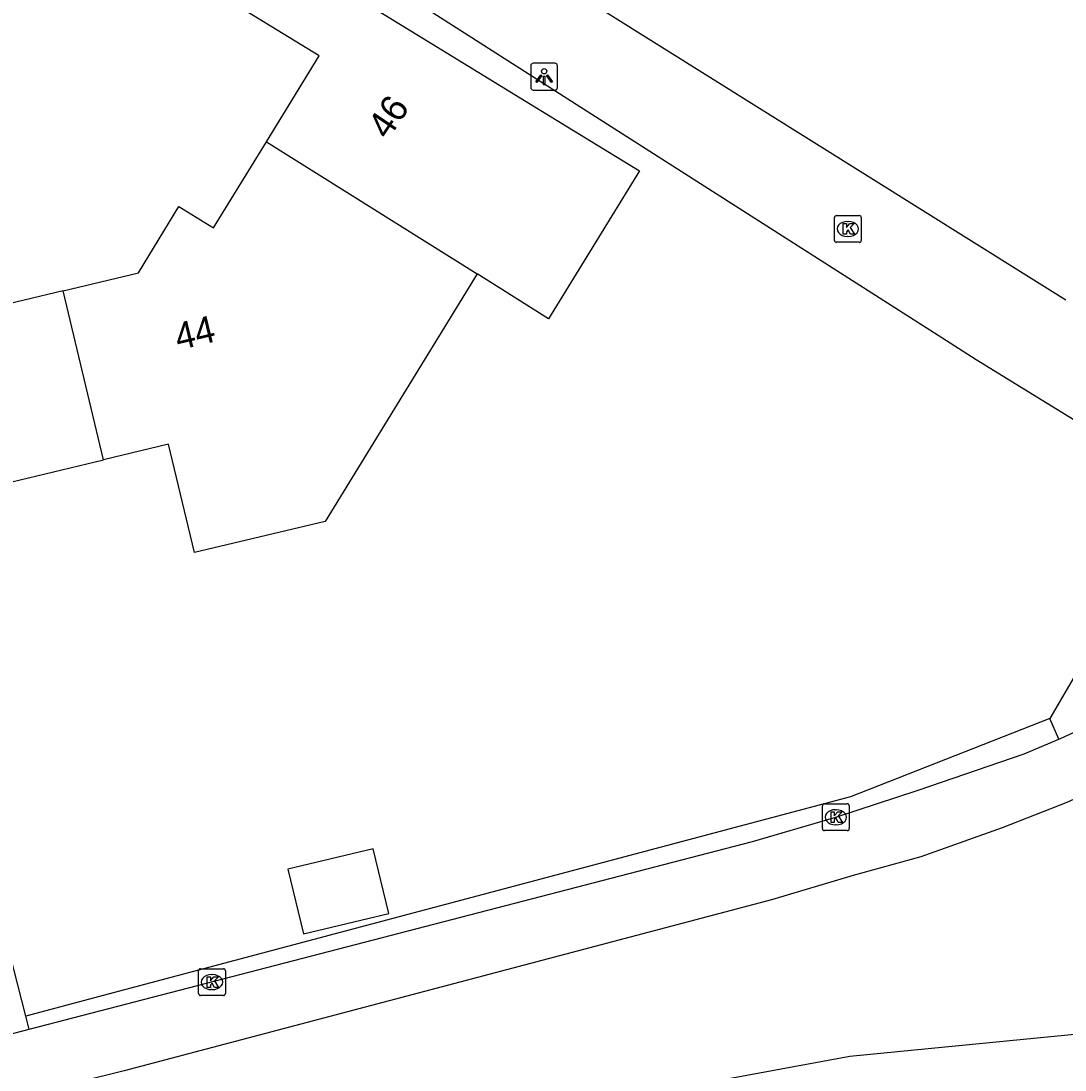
# Model space of a CAD drawing. Extents: x 158461 to 159795, y 387220 to 388672.
# Drawn here: x 159558.66 to 159597.59, y 388230.82 to 388269.95 of the extents above; entities that cross this region are included whole.
import ezdxf

# ---------------------------------------------------------------- set-up
doc = ezdxf.new("R2010")
doc.units = 0
for name, color, linetype in [('IMGEO_Berm_groen', 7, 'Continuous'), ('IMGEO_Fietspad_open', 7, 'Continuous'), ('IMGEO_Groenvoorziening', 7, 'Continuous'), ('IMGEO_Kolk', 7, 'Continuous'), ('IMGEO_Lichtpunt', 7, 'Continuous'), ('IMGEO_Muur', 7, 'Continuous'), ('IMGEO_Pand', 7, 'Continuous'), ('IMGEO_Pand_nummerreeks', 7, 'Continuous'), ('IMGEO_Rijbaan_lokaal_gesloten', 7, 'Continuous'), ('IMGEO_Voetpad_open', 7, 'Continuous')]:
    doc.layers.add(name, color=color, linetype=linetype)

msp = doc.modelspace()

# ---------------------------------------------------------------- linework, layer by layer
at = {"layer": 'IMGEO_Berm_groen'}
for points in [[(159602.005, 388252.456), (159600.566, 388250), (159597.014, 388243.933)], [(159597.355, 388243.162), (159597.014, 388243.933)]]:
    msp.add_lwpolyline(points, dxfattribs=at)
at = {"layer": 'IMGEO_Fietspad_open'}
for points in [[(159597.62, 388259.535), (159596.121, 388260.474), (159564.703, 388280.156)], [(159563.013, 388277.301), (159579.499, 388266.764), (159592.995, 388258.138), (159594.279, 388257.318), (159602.052, 388252.537), (159602.005, 388252.456)]]:
    msp.add_lwpolyline(points, dxfattribs=at)
at = {"layer": 'IMGEO_Groenvoorziening'}
msp.add_lwpolyline([(159597.014, 388243.933), (159589.59, 388241.009), (159561.539, 388233.553), (159558.831, 388232.833)], dxfattribs=at)
at = {"layer": 'IMGEO_Kolk'}
for p, q in [((159588.988, 388261.768), (159588.988, 388262.62)), ((159589.063, 388262.694), (159589.915, 388262.694)), ((159589.476, 388262.474), (159589.501, 388262.474)), ((159589.989, 388262.62), (159589.989, 388261.768)), ((159589.915, 388261.694), (159589.063, 388261.694)), ((159589.499, 388261.914), (159589.474, 388261.914)), ((159588.54, 388239.823), (159588.54, 388240.675)), ((159588.615, 388240.749), (159589.467, 388240.749)), ((159589.028, 388240.529), (159589.053, 388240.529)), ((159589.541, 388240.675), (159589.541, 388239.823)), ((159589.467, 388239.749), (159588.615, 388239.749)), ((159589.051, 388239.969), (159589.026, 388239.969)), ((159565.352, 388234.597), (159566.204, 388234.597)), ((159565.277, 388233.671), (159565.277, 388234.523)), ((159565.765, 388234.377), (159565.79, 388234.377)), ((159566.278, 388234.523), (159566.278, 388233.671)), ((159565.788, 388233.817), (159565.763, 388233.817)), ((159566.204, 388233.597), (159565.352, 388233.597))]:
    msp.add_line(p, q, dxfattribs=at)
for points in [[(159588.988, 388261.768), (159588.988, 388262.62)], [(159589.063, 388262.694), (159589.915, 388262.694)], [(159589.309, 388262.394), (159589.432, 388262.394), (159589.432, 388262.243), (159589.562, 388262.394), (159589.726, 388262.394), (159589.58, 388262.243), (159589.733, 388261.994), (159589.581, 388261.994), (159589.496, 388262.158), (159589.432, 388262.091), (159589.432, 388261.994), (159589.309, 388261.994), (159589.309, 388262.394)], [(159589.989, 388262.62), (159589.989, 388261.768)], [(159589.915, 388261.694), (159589.063, 388261.694)], [(159588.54, 388239.823), (159588.54, 388240.675)], [(159588.615, 388240.749), (159589.467, 388240.749)], [(159588.861, 388240.449), (159588.984, 388240.449), (159588.984, 388240.298), (159589.114, 388240.449), (159589.278, 388240.449), (159589.132, 388240.298), (159589.285, 388240.049), (159589.133, 388240.049), (159589.048, 388240.213), (159588.984, 388240.146), (159588.984, 388240.049), (159588.861, 388240.049), (159588.861, 388240.449)], [(159589.541, 388240.675), (159589.541, 388239.823)], [(159589.467, 388239.749), (159588.615, 388239.749)], [(159565.352, 388234.597), (159566.204, 388234.597)], [(159565.277, 388233.671), (159565.277, 388234.523)], [(159565.598, 388234.297), (159565.721, 388234.297), (159565.721, 388234.146), (159565.851, 388234.297), (159566.015, 388234.297), (159565.869, 388234.146), (159566.022, 388233.897), (159565.87, 388233.897), (159565.785, 388234.061), (159565.721, 388233.994), (159565.721, 388233.897), (159565.598, 388233.897), (159565.598, 388234.297)], [(159566.278, 388234.523), (159566.278, 388233.671)], [(159566.204, 388233.597), (159565.352, 388233.597)]]:
    msp.add_lwpolyline(points, dxfattribs=at)
for centre, start, end in [((159589.065, 388262.618), 91.552, 178.448), ((159589.065, 388262.618), 91.552, 178.448), ((159589.913, 388262.618), 1.552, 88.448), ((159589.913, 388262.618), 1.552, 88.448), ((159589.065, 388261.77), 181.552, 268.448), ((159589.065, 388261.77), 181.552, 268.448), ((159589.913, 388261.77), 271.552, 358.448), ((159589.913, 388261.77), 271.552, 358.448), ((159588.617, 388240.673), 91.552, 178.448), ((159588.617, 388240.673), 91.552, 178.448), ((159589.465, 388240.673), 1.552, 88.448), ((159589.465, 388240.673), 1.552, 88.448), ((159588.617, 388239.825), 181.552, 268.448), ((159588.617, 388239.825), 181.552, 268.448), ((159589.465, 388239.825), 271.552, 358.448), ((159589.465, 388239.825), 271.552, 358.448), ((159565.354, 388234.521), 91.552, 178.448), ((159565.354, 388234.521), 91.552, 178.448), ((159566.202, 388234.521), 1.552, 88.448), ((159566.202, 388234.521), 1.552, 88.448), ((159565.354, 388233.673), 181.552, 268.448), ((159565.354, 388233.673), 181.552, 268.448), ((159566.202, 388233.673), 271.552, 358.448), ((159566.202, 388233.673), 271.552, 358.448)]:
    msp.add_arc(centre, 0.0765, start, end, dxfattribs=at)
for centre, major_axis, ratio, start_param, end_param in [((159589.475, 388262.194), (-0.387, 0.002), 0.722429, 4.712389, 7.853982), ((159589.5, 388262.194), (-0.39, 0.002), 0.717154, 1.570796, 4.712389), ((159589.027, 388240.249), (-0.387, 0.002), 0.722429, 4.712389, 7.853982), ((159589.052, 388240.249), (-0.39, 0.002), 0.717154, 1.570796, 4.712389), ((159565.764, 388234.097), (-0.387, 0.002), 0.722429, 4.712389, 7.853982), ((159565.789, 388234.097), (-0.39, 0.002), 0.717154, 1.570796, 4.712389)]:
    msp.add_ellipse(centre, major_axis=major_axis, ratio=ratio, start_param=start_param, end_param=end_param, dxfattribs=at)
at = {"layer": 'IMGEO_Lichtpunt'}
for p, q in [((159577.665, 388268.277), (159577.665, 388267.47)), ((159577.665, 388268.277), (159577.665, 388267.47)), ((159578.567, 388268.372), (159577.759, 388268.372)), ((159578.567, 388268.372), (159577.759, 388268.372)), ((159578.661, 388267.47), (159578.661, 388268.277)), ((159578.661, 388267.47), (159578.661, 388268.277)), ((159577.759, 388267.376), (159578.567, 388267.376)), ((159577.759, 388267.376), (159578.567, 388267.376))]:
    msp.add_line(p, q, dxfattribs=at)
for points in [[(159578.039, 388267.941), (159578.078, 388267.913), (159577.89, 388267.651), (159577.852, 388267.678), (159578.039, 388267.941)], [(159578.141, 388267.893), (159578.188, 388267.893), (159578.188, 388267.571), (159578.141, 388267.571), (159578.141, 388267.893)], [(159578.251, 388267.913), (159578.289, 388267.94), (159578.476, 388267.678), (159578.437, 388267.65), (159578.251, 388267.913)]]:
    msp.add_lwpolyline(points, dxfattribs=at)
msp.add_circle((159578.164, 388268.075), 0.0994, dxfattribs=at)
for centre, start, end in [((159577.759, 388268.277), 90, 180), ((159577.759, 388268.277), 90, 180), ((159578.567, 388268.277), 0, 90), ((159578.567, 388268.277), 0, 90), ((159577.759, 388267.47), 180, 270), ((159577.759, 388267.47), 180, 270), ((159578.567, 388267.47), 270, 0), ((159578.567, 388267.47), 270, 360)]:
    msp.add_arc(centre, 0.0946, start, end, dxfattribs=at)
at = {"layer": 'IMGEO_Muur'}
msp.add_lwpolyline([(159579.499, 388266.764), (159592.995, 388258.138)], dxfattribs=at)
at = {"layer": 'IMGEO_Pand'}
for points in [[(159567.81, 388265.441), (159569.779, 388268.649), (159565.008, 388271.577), (159566.36, 388273.782), (159579.03, 388266.006), (159581.715, 388264.358), (159578.331, 388258.844), (159575.662, 388260.518)], [(159560.227, 388259.889), (159563.032, 388260.561), (159564.545, 388263.026), (159565.84, 388262.232), (159567.81, 388265.441)], [(159567.81, 388265.441), (159575.662, 388260.518)], [(159560.227, 388259.889), (159557.308, 388259.19), (159556.369, 388263.115), (159553.707, 388262.478), (159554.06, 388261.002), (159550.471, 388260.143)], [(159575.662, 388260.518), (159572.244, 388254.948), (159569.996, 388251.284), (159565.128, 388250.119), (159564.159, 388254.166), (159561.736, 388253.586)], [(159561.736, 388253.586), (159560.227, 388259.889)], [(159553.317, 388248.262), (159556.253, 388248.965), (159555.504, 388252.094), (159561.736, 388253.586)], [(159568.61, 388238.31), (159569.188, 388235.894), (159572.37, 388236.655), (159571.792, 388239.071), (159568.61, 388238.31)]]:
    msp.add_lwpolyline(points, dxfattribs=at)
at = {"layer": 'IMGEO_Rijbaan_lokaal_gesloten'}
for points in [[(159607.838, 388245.417), (159603.807, 388243.497), (159599.618, 388241.693), (159597.657, 388240.796), (159595.242, 388239.856), (159592.211, 388238.767), (159589.69, 388238.075), (159586.637, 388237.162), (159562.502, 388230.789), (159533.785, 388223.662), (159496.404, 388214.991), (159473.197, 388209.649), (159438.275, 388201.508), (159421.968, 388197.936), (159415.412, 388196.71), (159408.779, 388195.726), (159407.256, 388195.517), (159405.737, 388195.341), (159404.226, 388195.23), (159402.729, 388195.219), (159401.249, 388195.339), (159400.032, 388195.564), (159398.362, 388196.096), (159396.992, 388196.744)], [(159558.956, 388232.344), (159585.935, 388239.344), (159589.041, 388240.249), (159592.112, 388241.257), (159596.068, 388242.618), (159597.355, 388243.162)], [(159484.963, 388206.479), (159484.418, 388208.582), (159509.617, 388214.383), (159564.503, 388226.641), (159573.934, 388228.475), (159584.111, 388230.334), (159589.56, 388231.33), (159599.467, 388232.306), (159607.893, 388232.649), (159613.608, 388232.616), (159613.981, 388232.644)], [(159556.006, 388231.568), (159558.956, 388232.344)]]:
    msp.add_lwpolyline(points, dxfattribs=at)
msp.add_arc((159573.398, 388298.063), 59.9, 293.57493, 300.37718, dxfattribs=at)
at = {"layer": 'IMGEO_Voetpad_open'}
for points in [[(159558.831, 388232.833), (159558.236, 388235.167), (159557.856, 388235.088), (159557.805, 388235.311), (159552.645, 388234.026)], [(159558.956, 388232.344), (159558.831, 388232.833)]]:
    msp.add_lwpolyline(points, dxfattribs=at)

# ---------------------------------------------------------------- texts
at = {"layer": 'IMGEO_Pand_nummerreeks'}
for s, rotation, p in [('46', 56.1463, (159572.345, 388265.489)), ('44', 13.4726, (159564.523, 388257.663))]:
    msp.add_text(s, height=1, rotation=rotation, dxfattribs=at).set_placement(p)

doc.saveas('drawing.dxf')
